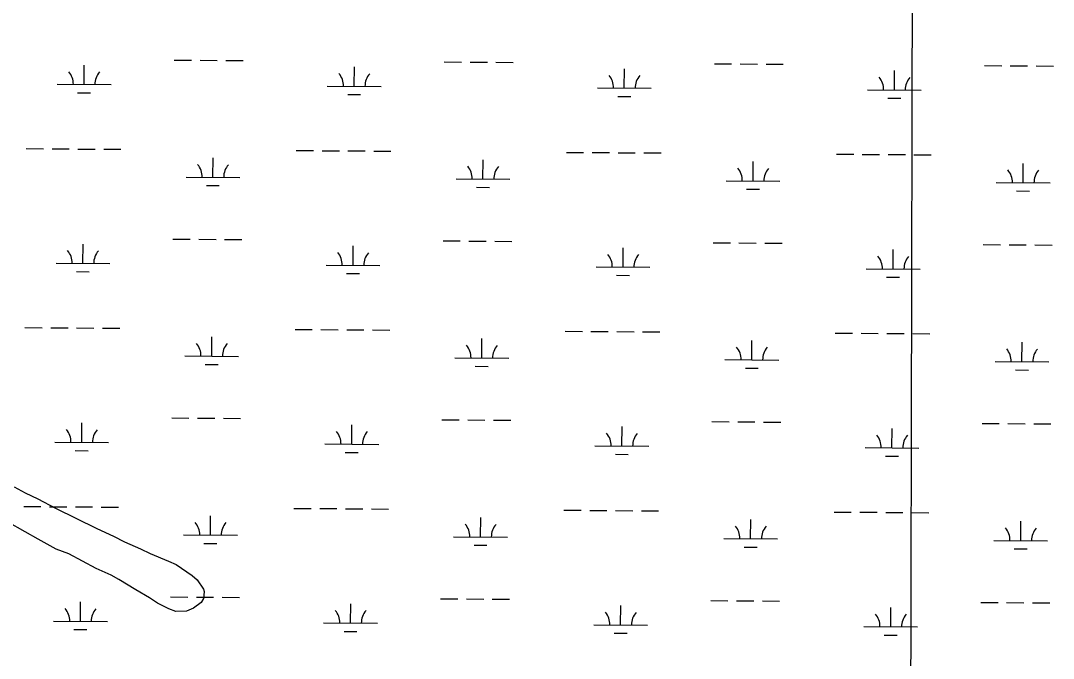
# Model space of a CAD drawing. Extents: x 3172231 to 3210228, y 940198 to 965780.
# Drawn here: x 3200922 to 3202841, y 946946 to 948131 of the extents above; entities that cross this region are included whole.
import ezdxf

# ---------------------------------------------------------------- set-up
doc = ezdxf.new("R2010")
doc.units = 0
for name, color, linetype in [('V-GRID-MAJR', 7, 'Continuous'), ('V-SITE-VEGE', 7, 'Continuous'), ('V-WETL-SWMP', 7, 'Continuous')]:
    doc.layers.add(name, color=color, linetype=linetype)

msp = doc.modelspace()

# ---------------------------------------------------------------- linework, layer by layer
at = {"layer": 'V-GRID-MAJR'}
msp.add_spline([(3202573.298, 945665.343), (3202586.522, 951726.618), (3202599.75, 957789.841), (3202612.979, 963853.114), (3202612.983, 963855.01)], degree=3, dxfattribs=at)
at = {"layer": 'V-SITE-VEGE'}
for p, q in [((3200909.614, 947264.618), (3200929.813, 947253.663)), ((3200929.813, 947253.663), (3200953.626, 947241.969)), ((3200953.626, 947241.969), (3200986.093, 947225.165)), ((3200986.093, 947225.165), (3201063.3, 947187.154)), ((3200930.164, 947180.601), (3200896.984, 947199.577)), ((3200953.97, 947167.459), (3200930.164, 947180.601)), ((3201063.3, 947187.154), (3201094.331, 947172.53)), ((3200987.87, 947148.478), (3200953.97, 947167.459)), ((3201094.331, 947172.53), (3201114.535, 947162.298)), ((3201114.535, 947162.298), (3201144.126, 947149.127)), ((3201010.974, 947139.676), (3200987.87, 947148.478)), ((3201062.196, 947112.652), (3201010.974, 947139.676)), ((3201144.126, 947149.127), (3201162.165, 947140.353)), ((3201162.165, 947140.353), (3201196.094, 947126.435)), ((3201196.094, 947126.435), (3201210.529, 947119.853)), ((3201210.529, 947119.853), (3201240.085, 947099.447)), ((3201089.623, 947100.215), (3201062.196, 947112.652)), ((3201104.049, 947092.182), (3201089.623, 947100.215)), ((3201240.085, 947099.447), (3201249.449, 947091.441)), ((3201135.781, 947073.214), (3201104.049, 947092.182)), ((3201249.449, 947091.441), (3201261.655, 947074.019)), ((3201161.022, 947057.893), (3201135.781, 947073.214)), ((3201262.355, 947069.675), (3201261.567, 947056.658)), ((3201261.655, 947074.019), (3201262.355, 947069.675)), ((3201176.165, 947048.413), (3201161.022, 947057.893)), ((3201197.088, 947037.454), (3201176.165, 947048.413)), ((3201257.188, 947049.445), (3201242.668, 947038.668)), ((3201261.567, 947056.658), (3201257.188, 947049.445)), ((3201210.086, 947033.048), (3201197.088, 947037.454)), ((3201229.62, 947033.671), (3201210.086, 947033.048)), ((3201242.668, 947038.668), (3201229.62, 947033.671))]:
    msp.add_line(p, q, dxfattribs=at)
at = {"layer": 'V-WETL-SWMP'}
for p, q in [((3201206.954, 948057.904), (3201238.954, 948057.686)), ((3201254.953, 948057.577), (3201286.952, 948057.359)), ((3201302.952, 948057.25), (3201334.951, 948057.032)), ((3201039.578, 948012.612), (3201039.823, 948048.611)), ((3201541.474, 948009.195), (3201541.72, 948045.195)), ((3201708.851, 948054.487), (3201740.85, 948054.269)), ((3201756.85, 948054.16), (3201788.849, 948053.943)), ((3201804.848, 948053.834), (3201836.848, 948053.616)), ((3202043.371, 948005.779), (3202043.616, 948041.778)), ((3202210.747, 948051.071), (3202242.746, 948050.853)), ((3202258.746, 948050.744), (3202290.745, 948050.526)), ((3202306.745, 948050.417), (3202338.744, 948050.199)), ((3202545.267, 948002.362), (3202545.512, 948038.362)), ((3202712.643, 948047.654), (3202744.643, 948047.436)), ((3202760.642, 948047.327), (3202792.642, 948047.11)), ((3202808.641, 948047.001), (3202840.64, 948046.783)), ((3200989.579, 948012.952), (3201089.577, 948012.272)), ((3201491.476, 948009.536), (3201591.473, 948008.855)), ((3201993.372, 948006.119), (3202093.37, 948005.439)), ((3202495.268, 948002.703), (3202595.266, 948002.022)), ((3201027.473, 947997.263), (3201051.473, 947997.1)), ((3201529.37, 947993.846), (3201553.369, 947993.683)), ((3202031.266, 947990.43), (3202055.266, 947990.267)), ((3202533.162, 947987.014), (3202557.162, 947986.85)), ((3200931.919, 947893.271), (3200963.918, 947893.053)), ((3200979.918, 947892.944), (3201011.917, 947892.726)), ((3201027.917, 947892.618), (3201059.916, 947892.4)), ((3201075.916, 947892.291), (3201107.915, 947892.073)), ((3201433.816, 947889.855), (3201465.815, 947889.637)), ((3201481.814, 947889.528), (3201513.814, 947889.31)), ((3201529.813, 947889.201), (3201561.813, 947888.983)), ((3201577.812, 947888.874), (3201609.812, 947888.656)), ((3201935.712, 947886.438), (3201967.711, 947886.22)), ((3201983.711, 947886.111), (3202015.71, 947885.893)), ((3202031.71, 947885.785), (3202063.709, 947885.567)), ((3202079.709, 947885.458), (3202111.708, 947885.24)), ((3201278.882, 947840.166), (3201279.127, 947876.165)), ((3201780.778, 947836.75), (3201781.023, 947872.749)), ((3202282.675, 947833.333), (3202282.92, 947869.332)), ((3202437.608, 947883.022), (3202469.608, 947882.804)), ((3202485.607, 947882.695), (3202517.607, 947882.477)), ((3202533.606, 947882.368), (3202565.605, 947882.15)), ((3202581.605, 947882.041), (3202613.604, 947881.824)), ((3202784.571, 947829.917), (3202784.816, 947865.916)), ((3201228.883, 947840.506), (3201328.881, 947839.826)), ((3201730.779, 947837.09), (3201830.777, 947836.409)), ((3202232.676, 947833.673), (3202332.673, 947832.993)), ((3202734.572, 947830.257), (3202834.57, 947829.576)), ((3201266.777, 947824.817), (3201290.776, 947824.654)), ((3201768.673, 947821.401), (3201792.673, 947821.237)), ((3202270.57, 947817.984), (3202294.569, 947817.821)), ((3202772.466, 947814.568), (3202796.466, 947814.404)), ((3201037.314, 947679.945), (3201037.559, 947715.944)), ((3201204.69, 947725.236), (3201236.689, 947725.019)), ((3201252.689, 947724.91), (3201284.688, 947724.692)), ((3201300.688, 947724.583), (3201332.687, 947724.365)), ((3201539.21, 947676.528), (3201539.455, 947712.527)), ((3201706.586, 947721.82), (3201738.585, 947721.602)), ((3201754.585, 947721.493), (3201786.584, 947721.275)), ((3201802.584, 947721.166), (3201834.583, 947720.949)), ((3202208.482, 947718.403), (3202240.482, 947718.186)), ((3202256.481, 947718.077), (3202288.481, 947717.859)), ((3202304.48, 947717.75), (3202336.48, 947717.532)), ((3202710.379, 947714.987), (3202742.378, 947714.769)), ((3202758.378, 947714.66), (3202790.377, 947714.442)), ((3202806.377, 947714.333), (3202838.376, 947714.116)), ((3202041.106, 947673.112), (3202041.351, 947709.111)), ((3202543.003, 947669.695), (3202543.248, 947705.694)), ((3200987.315, 947680.285), (3201087.312, 947679.604)), ((3201489.211, 947676.868), (3201589.209, 947676.188)), ((3201991.107, 947673.452), (3202091.105, 947672.771)), ((3201025.209, 947664.596), (3201049.208, 947664.432)), ((3201527.105, 947661.179), (3201551.105, 947661.016)), ((3202029.002, 947657.763), (3202053.001, 947657.599)), ((3202493.004, 947670.036), (3202593.002, 947669.355)), ((3202530.898, 947654.346), (3202554.897, 947654.183)), ((3200929.655, 947560.604), (3200961.654, 947560.386)), ((3200977.654, 947560.277), (3201009.653, 947560.059)), ((3201025.653, 947559.95), (3201057.652, 947559.732)), ((3201073.651, 947559.623), (3201105.651, 947559.406)), ((3201276.617, 947507.499), (3201276.862, 947543.498)), ((3201431.551, 947557.187), (3201463.55, 947556.969)), ((3201479.55, 947556.86), (3201511.549, 947556.643)), ((3201527.549, 947556.534), (3201559.548, 947556.316)), ((3201575.548, 947556.207), (3201607.547, 947555.989)), ((3201778.514, 947504.082), (3201778.759, 947540.081)), ((3201933.447, 947553.771), (3201965.447, 947553.553)), ((3201981.446, 947553.444), (3202013.446, 947553.226)), ((3202029.445, 947553.117), (3202061.445, 947552.899)), ((3202077.444, 947552.791), (3202109.443, 947552.573)), ((3202435.344, 947550.354), (3202467.343, 947550.136)), ((3202483.343, 947550.028), (3202515.342, 947549.81)), ((3202531.342, 947549.701), (3202563.341, 947549.483)), ((3202579.341, 947549.374), (3202611.34, 947549.156)), ((3202280.41, 947500.666), (3202280.655, 947536.665)), ((3202782.306, 947497.249), (3202782.551, 947533.248)), ((3201226.618, 947507.839), (3201326.616, 947507.158)), ((3201728.515, 947504.423), (3201828.512, 947503.742)), ((3202230.411, 947501.006), (3202330.409, 947500.325)), ((3201264.513, 947492.15), (3201288.512, 947491.986)), ((3201766.409, 947488.733), (3201790.408, 947488.57)), ((3202268.305, 947485.317), (3202292.305, 947485.153)), ((3202732.308, 947497.59), (3202832.305, 947496.909)), ((3202770.202, 947481.9), (3202794.201, 947481.737)), ((3201202.425, 947392.569), (3201234.424, 947392.351)), ((3201250.424, 947392.242), (3201282.423, 947392.024)), ((3201298.423, 947391.916), (3201330.422, 947391.698)), ((3201704.322, 947389.153), (3201736.321, 947388.935)), ((3201752.32, 947388.826), (3201784.32, 947388.608)), ((3201800.319, 947388.499), (3201832.319, 947388.281)), ((3202206.218, 947385.736), (3202238.217, 947385.518)), ((3202254.217, 947385.409), (3202286.216, 947385.192)), ((3201035.049, 947347.277), (3201035.294, 947383.276)), ((3201536.945, 947343.861), (3201537.19, 947379.86)), ((3202038.842, 947340.444), (3202039.087, 947376.444)), ((3202302.216, 947385.083), (3202334.215, 947384.865)), ((3202540.738, 947337.028), (3202540.983, 947373.027)), ((3202708.114, 947382.32), (3202740.114, 947382.102)), ((3202756.113, 947381.993), (3202788.112, 947381.775)), ((3202804.112, 947381.666), (3202836.111, 947381.448)), ((3200985.05, 947347.618), (3201085.048, 947346.937)), ((3201022.944, 947331.928), (3201046.944, 947331.765)), ((3201486.947, 947344.201), (3201586.944, 947343.521)), ((3201524.841, 947328.512), (3201548.84, 947328.349)), ((3201988.843, 947340.785), (3202088.841, 947340.104)), ((3202490.739, 947337.368), (3202590.737, 947336.688)), ((3202026.737, 947325.095), (3202050.736, 947324.932)), ((3202528.633, 947321.679), (3202552.633, 947321.516)), ((3200927.39, 947227.936), (3200959.389, 947227.719)), ((3200975.389, 947227.61), (3201007.388, 947227.392)), ((3201023.388, 947227.283), (3201055.387, 947227.065)), ((3201071.387, 947226.956), (3201103.386, 947226.738)), ((3201429.287, 947224.52), (3201461.286, 947224.302)), ((3201477.285, 947224.193), (3201509.285, 947223.975)), ((3201525.284, 947223.866), (3201557.284, 947223.649)), ((3201573.283, 947223.54), (3201605.283, 947223.322)), ((3201931.183, 947221.103), (3201963.182, 947220.886)), ((3201979.182, 947220.777), (3202011.181, 947220.559)), ((3202027.181, 947220.45), (3202059.18, 947220.232)), ((3202075.18, 947220.123), (3202107.179, 947219.905)), ((3202433.079, 947217.687), (3202465.079, 947217.469)), ((3202481.078, 947217.36), (3202513.077, 947217.142)), ((3202529.077, 947217.033), (3202561.076, 947216.816)), ((3202577.076, 947216.707), (3202609.075, 947216.489)), ((3201274.353, 947174.831), (3201274.598, 947210.831)), ((3201776.249, 947171.415), (3201776.494, 947207.414)), ((3202278.146, 947167.998), (3202278.391, 947203.998)), ((3202780.042, 947164.582), (3202780.287, 947200.581)), ((3201224.354, 947175.172), (3201324.352, 947174.491)), ((3201262.248, 947159.482), (3201286.247, 947159.319)), ((3201726.25, 947171.755), (3201826.248, 947171.075)), ((3201764.144, 947156.066), (3201788.144, 947155.903)), ((3202228.147, 947168.339), (3202328.144, 947167.658)), ((3202730.043, 947164.922), (3202830.041, 947164.242)), ((3202266.041, 947152.649), (3202290.04, 947152.486)), ((3202767.937, 947149.233), (3202791.937, 947149.07)), ((3201200.161, 947059.902), (3201232.16, 947059.684)), ((3201248.16, 947059.575), (3201280.159, 947059.357)), ((3201296.158, 947059.248), (3201328.158, 947059.03)), ((3201032.785, 947014.61), (3201033.03, 947050.609)), ((3201534.681, 947011.194), (3201534.926, 947047.193)), ((3201702.057, 947056.485), (3201734.056, 947056.267)), ((3201750.056, 947056.159), (3201782.055, 947055.941)), ((3201798.055, 947055.832), (3201830.054, 947055.614)), ((3202036.577, 947007.777), (3202036.822, 947043.776)), ((3202203.953, 947053.069), (3202235.953, 947052.851)), ((3202251.952, 947052.742), (3202283.952, 947052.524)), ((3202299.951, 947052.415), (3202331.95, 947052.198)), ((3202538.474, 947004.361), (3202538.719, 947040.36)), ((3202705.85, 947049.652), (3202737.849, 947049.434)), ((3202753.849, 947049.326), (3202785.848, 947049.108)), ((3202801.848, 947048.999), (3202833.847, 947048.781)), ((3200982.786, 947014.95), (3201082.783, 947014.27)), ((3201484.682, 947011.534), (3201584.68, 947010.853)), ((3201986.578, 947008.117), (3202086.576, 947007.437)), ((3202488.475, 947004.701), (3202588.473, 947004.02)), ((3201020.68, 946999.261), (3201044.679, 946999.098)), ((3201522.576, 946995.845), (3201546.576, 946995.681)), ((3202024.473, 946992.428), (3202048.472, 946992.265)), ((3202526.369, 946989.012), (3202550.368, 946988.848))]:
    msp.add_line(p, q, dxfattribs=at)
for centre, start, end in [((3200984.34, 948013.463), 358.838165, 40.381824), ((3201094.823, 948012.711), 138.838162, 180.381821), ((3201486.236, 948010.046), 358.838165, 40.381824), ((3201596.719, 948009.294), 138.838162, 180.381821), ((3201988.132, 948006.63), 358.838165, 40.381824), ((3202098.616, 948005.878), 138.838162, 180.381821), ((3202490.029, 948003.213), 358.838165, 40.381824), ((3202600.512, 948002.461), 138.838162, 180.381821), ((3201223.643, 947841.017), 358.838165, 40.381824), ((3201334.127, 947840.265), 138.838162, 180.381821), ((3201725.54, 947837.6), 358.838165, 40.381824), ((3201836.023, 947836.848), 138.838162, 180.381821), ((3202227.436, 947834.184), 358.838165, 40.381824), ((3202337.919, 947833.432), 138.838162, 180.381821), ((3202729.332, 947830.767), 358.838165, 40.381824), ((3202839.816, 947830.015), 138.838162, 180.381821), ((3200982.075, 947680.795), 358.838165, 40.381824), ((3201092.558, 947680.043), 138.838162, 180.381821), ((3201483.972, 947677.379), 358.838165, 40.381824), ((3201594.455, 947676.627), 138.838162, 180.381821), ((3201985.868, 947673.962), 358.838165, 40.381824), ((3202096.351, 947673.21), 138.838162, 180.381821), ((3202487.764, 947670.546), 358.838165, 40.381824), ((3202598.248, 947669.794), 138.838162, 180.381821), ((3201221.379, 947508.35), 358.838165, 40.381824), ((3201331.862, 947507.597), 138.838162, 180.381821), ((3201723.275, 947504.933), 358.838165, 40.381824), ((3201833.759, 947504.181), 138.838162, 180.381821), ((3202225.172, 947501.517), 358.838165, 40.381824), ((3202335.655, 947500.764), 138.838162, 180.381821), ((3202727.068, 947498.1), 358.838165, 40.381824), ((3202837.551, 947497.348), 138.838162, 180.381821), ((3200979.811, 947348.128), 358.838165, 40.381824), ((3201090.294, 947347.376), 138.838162, 180.381821), ((3201481.707, 947344.712), 358.838165, 40.381824), ((3201592.19, 947343.96), 138.838162, 180.381821), ((3201983.603, 947341.295), 358.838165, 40.381824), ((3202094.087, 947340.543), 138.838162, 180.381821), ((3202485.5, 947337.879), 358.838165, 40.381824), ((3202595.983, 947337.127), 138.838162, 180.381821), ((3201219.114, 947175.682), 358.838165, 40.381824), ((3201329.598, 947174.93), 138.838162, 180.381821), ((3201721.011, 947172.266), 358.838165, 40.381824), ((3201831.494, 947171.514), 138.838162, 180.381821), ((3202222.907, 947168.849), 358.838165, 40.381824), ((3202333.39, 947168.097), 138.838162, 180.381821), ((3202724.803, 947165.433), 358.838165, 40.381824), ((3202835.287, 947164.681), 138.838162, 180.381821), ((3200977.546, 947015.461), 358.838165, 40.381824), ((3201088.029, 947014.709), 138.838162, 180.381821), ((3201479.442, 947012.044), 358.838165, 40.381824), ((3201589.926, 947011.292), 138.838162, 180.381821), ((3201981.339, 947008.628), 358.838165, 40.381824), ((3202091.822, 947007.876), 138.838162, 180.381821), ((3202483.235, 947005.211), 358.838165, 40.381824), ((3202593.719, 947004.459), 138.838162, 180.381821)]:
    msp.add_arc(centre, 35.246, start, end, dxfattribs=at)

doc.saveas('drawing.dxf')
